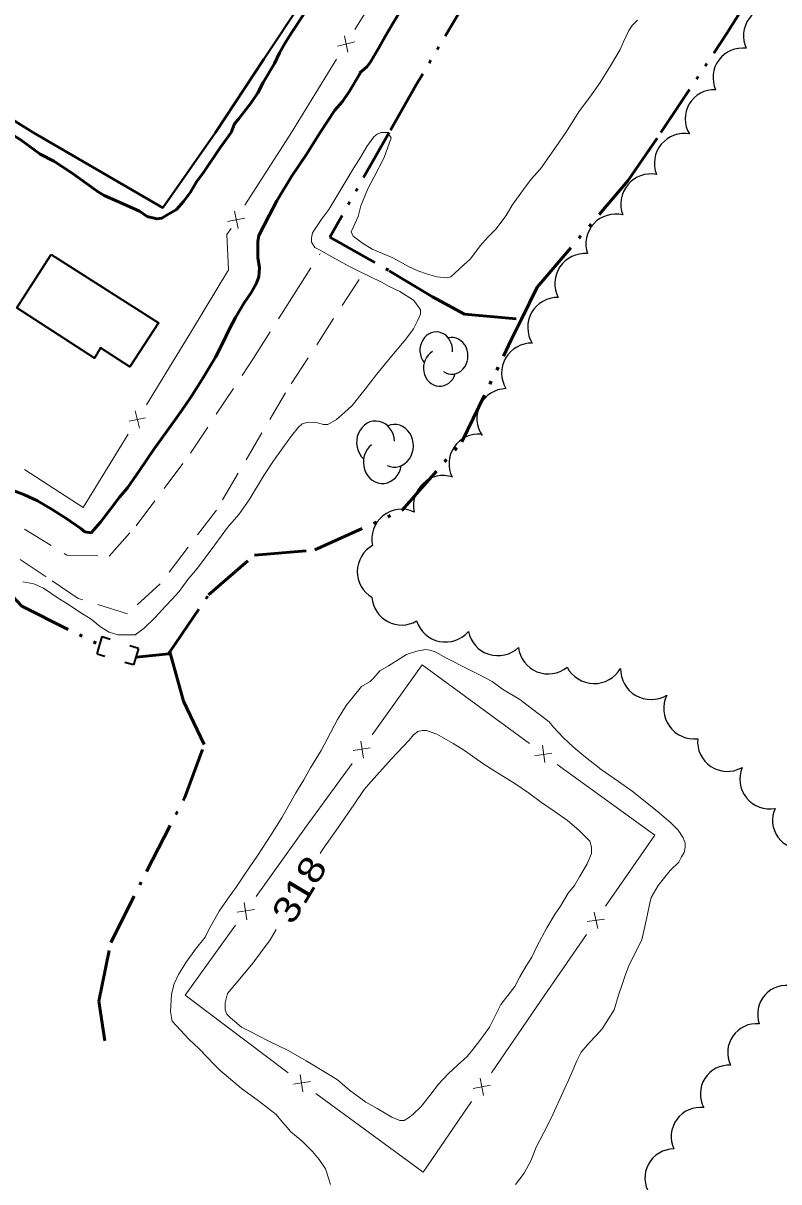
# Model space of a CAD drawing. Extents: x 240591 to 242335, y 5323482 to 5326937.
# Drawn here: x 241799.5 to 241887, y 5325645.2 to 5325779.2 of the extents above; entities that cross this region are included whole.
import ezdxf

# ---------------------------------------------------------------- set-up
doc = ezdxf.new("R2010")
doc.units = 0
doc.header["$LTSCALE"] = 1.2
doc.linetypes.add('DASH_DOUBLE_DOT', pattern=[9.2, 5, -1.2, 0.3, -1.2, 0.3, -1.2])
doc.linetypes.add('MEDIUM_DASHED', pattern=[4.5, 3, -1.5])
for name, color, linetype, lineweight in [('1', 7, 'Continuous', 53), ('19', 7, 'Continuous', 13), ('2', 7, 'Continuous', 13), ('26', 7, 'Continuous', 35), ('31', 7, 'Continuous', 70), ('33', 7, 'Continuous', 40), ('37', 7, 'Continuous', 13), ('4', 7, 'DASH_DOUBLE_DOT', 53), ('44', 7, 'Continuous', 25)]:
    doc.layers.add(name, color=color, linetype=linetype, lineweight=lineweight)

msp = doc.modelspace()

# ---------------------------------------------------------------- linework, layer by layer
at = {"layer": '1'}
for points in [[(241838.5, 5325773.5), (241839.3, 5325774.2), (241839.7, 5325774.7), (241840.7, 5325776.4), (241841.4, 5325777.7), (241842.3, 5325779.2), (241843.6, 5325781.4)], [(241823.6, 5325766.6), (241824, 5325767.6), (241824.4, 5325768.1), (241825.9, 5325770), (241826.7, 5325771.2), (241827.3, 5325772.4), (241828.6, 5325774.6), (241829.2, 5325775.8), (241829.8, 5325776.9), (241830.5, 5325778), (241832.1, 5325780.4)], [(241833.9, 5325766.6), (241835.6, 5325769.2), (241836.5, 5325770.2), (241837.3, 5325771.4), (241838.5, 5325773.4), (241838.5, 5325773.5)], [(241797.9, 5325766.6), (241799.3, 5325765.7), (241801.5, 5325764.1), (241803.1, 5325763.3), (241805.2, 5325761.9), (241805.9, 5325761.4), (241808.1, 5325759.8), (241808.9, 5325759.3), (241810.5, 5325758.6), (241811.9, 5325758), (241813, 5325757.5), (241813.9, 5325756.9), (241815, 5325756.6), (241815.6, 5325756.7), (241816.1, 5325757), (241817.3, 5325757.7), (241818.1, 5325758.6), (241818.9, 5325759.7), (241819.6, 5325760.9), (241820.5, 5325762.1), (241822.3, 5325764.8), (241823.6, 5325766.6)], [(241833.9, 5325766.6), (241833.7, 5325766.3), (241832.3, 5325764), (241830.6, 5325761.5), (241828.9, 5325758.7), (241828, 5325757), (241826.8, 5325754.7), (241826.7, 5325754), (241826.7, 5325753.3), (241826.7, 5325752.1), (241826.9, 5325751), (241826.8, 5325749.9), (241826.5, 5325749.1), (241825.9, 5325748), (241825.1, 5325746.9), (241824.1, 5325745.2), (241823.4, 5325743.9), (241822.6, 5325742.2), (241821.8, 5325740.6), (241820.4, 5325738.3), (241819.1, 5325736.2), (241818.2, 5325734.9), (241817.3, 5325733.6), (241816, 5325731.8), (241814.7, 5325730), (241813, 5325727.5), (241811.6, 5325725.5), (241810.7, 5325724.4), (241809.6, 5325723), (241808.5, 5325721.5), (241807.4, 5325720.3), (241806.7, 5325720.4), (241806.2, 5325720.8), (241804.6, 5325721.9), (241802.9, 5325723), (241801.2, 5325724), (241799.7, 5325724.7), (241798.4, 5325725.2)]]:
    msp.add_lwpolyline(points, dxfattribs=at)
at = {"layer": '19', "linetype": 'MEDIUM_DASHED'}
for points in [[(241799.7, 5325720.7), (241804.6, 5325717.7), (241809.5, 5325717.6), (241812.6, 5325721.1), (241818.9, 5325729.5), (241826.2, 5325740.5), (241830.9, 5325747.9), (241833.9, 5325752.6)], [(241838.4, 5325749.6), (241829.9, 5325736.5), (241821.9, 5325722.9), (241815.4, 5325714.4), (241811.6, 5325710.9), (241805.9, 5325712.7), (241802.2, 5325715.2), (241798.6, 5325717.6)]]:
    msp.add_lwpolyline(points, dxfattribs=at)
at = {"layer": '2'}
msp.add_line((241840.9, 5325766.6), (241841.6, 5325766.6), dxfattribs=at)
for points in [[(241862.3, 5325766.6), (241863.9, 5325769.1), (241865.1, 5325770.7), (241866.3, 5325772.4), (241867.5, 5325774.3), (241868.6, 5325776.2), (241869, 5325777.1), (241869.6, 5325778.4), (241870, 5325779), (241870.6, 5325779.6)], [(241840.9, 5325766.6), (241840.5, 5325766.4), (241840.1, 5325766.1), (241839.3, 5325765), (241838.6, 5325763.8), (241837.8, 5325762.5), (241836.3, 5325760), (241834.9, 5325757.7), (241834.1, 5325756.6), (241833, 5325755), (241832.9, 5325754.4), (241832.9, 5325753.9), (241833.3, 5325753.3), (241833.9, 5325753), (241834.9, 5325752.4), (241837.3, 5325751.1), (241838.3, 5325750.6), (241841, 5325749.3), (241841.9, 5325748.8), (241843.1, 5325748.2), (241844.7, 5325747.2), (241845.1, 5325746.7), (241845.5, 5325746.1), (241845.5, 5325745.6), (241845.2, 5325744.9), (241844.7, 5325743.9), (241843.8, 5325742.7), (241842.8, 5325741.5), (241841.8, 5325740.3), (241840.4, 5325738.6), (241839.1, 5325736.9), (241837.6, 5325735), (241836.7, 5325734.2), (241835.8, 5325733.4), (241834.8, 5325732.8), (241834.3, 5325732.8), (241833.6, 5325733), (241832.5, 5325733.1), (241831.8, 5325732.9), (241831.4, 5325732.5), (241830.6, 5325731.5), (241829.6, 5325730.1), (241828.5, 5325728.6), (241827.4, 5325726.9), (241825.7, 5325724.1), (241824.5, 5325722.4), (241823.2, 5325720.9), (241821.7, 5325718.9), (241819.7, 5325716.2), (241818.6, 5325714.9), (241817.6, 5325713.5)], [(241862.3, 5325766.6), (241861.2, 5325765), (241859.4, 5325762.4), (241858.3, 5325761.2), (241857.4, 5325760), (241856.1, 5325758.2), (241855.4, 5325757), (241854.2, 5325755.4), (241853.3, 5325754.5), (241852.4, 5325753.5), (241851.3, 5325752), (241850.5, 5325751.3), (241849, 5325749.9), (241848.5, 5325749.8), (241847.4, 5325749.9), (241846.3, 5325750.2), (241845.2, 5325750.6), (241844.1, 5325751.1), (241842.3, 5325752.1), (241839.9, 5325753.1), (241838.8, 5325753.8), (241837.7, 5325754.6), (241837.5, 5325755.1), (241837.7, 5325755.6), (241838.3, 5325756.9), (241838.6, 5325758.1), (241839.4, 5325760.1), (241840.1, 5325761.4), (241841.3, 5325763.7), (241842.1, 5325766), (241841.7, 5325766.6), (241841.6, 5325766.6)], [(241817.6, 5325713.5), (241816.8, 5325712.6), (241816, 5325711.8), (241814.8, 5325710.5), (241813.5, 5325709.2), (241812.5, 5325708.5), (241811.9, 5325708.5), (241810.5, 5325708.5), (241809.5, 5325708.8), (241808.5, 5325709.4), (241807.4, 5325710.3), (241806.3, 5325711), (241804.6, 5325712.1), (241803.5, 5325712.8), (241801.9, 5325713.9), (241800.8, 5325714.4), (241799.5, 5325714.6)], [(241838.7, 5325702.5), (241839.7, 5325703.1), (241840.1, 5325703.5), (241840.8, 5325704.3), (241841.8, 5325704.9), (241843.9, 5325706.2), (241845.1, 5325706.6), (241846.1, 5325706.8), (241846.6, 5325706.7), (241847.2, 5325706.5), (241848.5, 5325705.8), (241851, 5325704.5), (241852.4, 5325703.8), (241853.8, 5325703.1), (241855, 5325702.2), (241857, 5325701), (241858.3, 5325700), (241860.4, 5325698.4), (241860.9, 5325697.8), (241862, 5325696.6), (241863.2, 5325695.5), (241864.4, 5325694.5), (241866.4, 5325692.9), (241867.4, 5325692.2), (241868.4, 5325691.5), (241870, 5325690.4), (241871.1, 5325689.5), (241873.1, 5325687.9), (241874.5, 5325686.7), (241875.3, 5325685.9), (241875.9, 5325685), (241876.1, 5325684.4), (241876.1, 5325683.9), (241876, 5325683.3), (241875.7, 5325682.8), (241875.4, 5325682.2), (241874.4, 5325681.2), (241873, 5325679.5), (241872.2, 5325678.1), (241872, 5325677.3), (241871.7, 5325675.8), (241871.1, 5325673.2), (241870.8, 5325672.6), (241869.6, 5325670.2), (241869.2, 5325669.2), (241868.8, 5325667.9), (241868.4, 5325666.8), (241867.9, 5325665.1)], [(241829.9, 5325651.7), (241829.7, 5325651.9), (241828.8, 5325653), (241827.6, 5325653.9), (241826.6, 5325654.7), (241824.8, 5325656), (241822.3, 5325658.1), (241821.7, 5325658.7), (241819.9, 5325660.6), (241818.7, 5325661.7), (241816.8, 5325663.8), (241816.7, 5325664.2), (241816.6, 5325664.9), (241816.7, 5325666.9), (241817, 5325668.1), (241817.5, 5325669.2), (241818.4, 5325670.6), (241819.5, 5325672.1), (241820.6, 5325673.5), (241821, 5325674.3), (241822.2, 5325676.5), (241823.2, 5325677.9), (241824.2, 5325679.3), (241825.2, 5325680.8), (241826.7, 5325683), (241828.2, 5325685.3), (241829.5, 5325687.4), (241831.1, 5325690.2), (241832, 5325691.7), (241832.8, 5325693.1), (241834, 5325695.1), (241834.7, 5325696.4), (241835.9, 5325698.7), (241836.9, 5325700.3), (241837.7, 5325701.3), (241838.7, 5325702.5)], [(241854.8, 5325665.7), (241856.4, 5325667.8), (241857, 5325668.9), (241857.7, 5325670.1), (241858.4, 5325671.2), (241859, 5325672.5), (241860.1, 5325674.6), (241861.1, 5325676.2), (241861.7, 5325677.1), (241862.6, 5325678.6), (241863.3, 5325679.5), (241863.9, 5325680.5), (241864.8, 5325682), (241865.3, 5325683.2), (241865.3, 5325683.9), (241865.1, 5325684.6), (241864.7, 5325685), (241863.8, 5325685.9), (241862.5, 5325687), (241861.1, 5325688), (241859.5, 5325689.1), (241858, 5325690.2), (241856.4, 5325691.3), (241855.6, 5325691.8), (241854.1, 5325692.7), (241852.7, 5325693.6), (241850.6, 5325695.1), (241849.3, 5325695.9), (241847.4, 5325697), (241846.2, 5325697.4), (241845.7, 5325697.4), (241845.2, 5325697.3), (241844.7, 5325696.9), (241844.2, 5325696.3), (241842.1, 5325694.1), (241839.8, 5325691.5), (241839, 5325690.6), (241837.8, 5325688.8), (241836, 5325686.2), (241834.2, 5325683.7), (241833.9, 5325683.2)], [(241828.8, 5325674.4), (241828.1, 5325673.2), (241827, 5325671.7), (241826.1, 5325670.5), (241824.8, 5325668.9), (241823.2, 5325667), (241822.9, 5325665.9), (241822.9, 5325665.1), (241823.1, 5325664.6), (241823.5, 5325664.2), (241824.8, 5325663.1), (241825.8, 5325662.6), (241827.9, 5325661.5), (241830.2, 5325660.4), (241832.3, 5325659.2), (241835.1, 5325657.5), (241835.9, 5325657), (241837.3, 5325655.8), (241839.2, 5325654.4), (241840.5, 5325653.7), (241842.2, 5325652.7), (241843.1, 5325652.3), (241843.6, 5325652.3), (241844.1, 5325652.6), (241844.6, 5325653), (241845.6, 5325653.9), (241846.6, 5325655.2), (241847.6, 5325656.5), (241848.7, 5325657.7), (241849.8, 5325658.7), (241850.9, 5325659.7), (241851.7, 5325660.7), (241852.5, 5325661.7), (241853.5, 5325663.1), (241854.8, 5325665.7)], [(241867.9, 5325665.1), (241866.5, 5325662.9), (241865.8, 5325662.1), (241865, 5325661.3), (241864.1, 5325660.2), (241863.6, 5325659.2), (241862.8, 5325657.4), (241862, 5325655.6), (241860.8, 5325653), (241860.2, 5325651.7), (241858.9, 5325649.2), (241858.3, 5325647.7), (241857.5, 5325646.2), (241856.5, 5325644.9)], [(241835.1, 5325644.9), (241834.9, 5325645.5), (241834.5, 5325646.7), (241833.8, 5325647.8), (241833, 5325648.7), (241831.8, 5325649.9), (241830.5, 5325651), (241829.9, 5325651.7)]]:
    msp.add_lwpolyline(points, dxfattribs=at)
at = {"layer": '26'}
for p, q in [((241808.1, 5325706.3), (241808.7, 5325708.3)), ((241808.7, 5325708.3), (241809.6, 5325708)), ((241808.1, 5325706.3), (241809, 5325706)), ((241812.9, 5325706.9), (241811.9, 5325707.2)), ((241812.9, 5325706.9), (241812.3, 5325705)), ((241812.3, 5325705), (241811.3, 5325705.3))]:
    msp.add_line(p, q, dxfattribs=at)
at = {"layer": '31', "lineweight": 35}
msp.add_lwpolyline([(241802.8, 5325752.5), (241815.2, 5325744.6), (241811.9, 5325739.5), (241808.5, 5325741.7), (241807.8, 5325740.5), (241798.8, 5325746.3)], close=True, dxfattribs=at)
at = {"layer": '33'}
for points in [[(241800.7, 5325766.6), (241768.6, 5325786.6), (241754.1, 5325797.1), (241754.8, 5325801.4), (241760.9, 5325812.1), (241771, 5325827.7), (241773.1, 5325828.8), (241777.3, 5325826.7), (241797.4, 5325813.7), (241822.1, 5325797.9), (241836.5, 5325788.8), (241827.4, 5325775.1), (241821.8, 5325766.6)], [(241800.7, 5325766.6), (241815.7, 5325757.9), (241821.8, 5325766.6)]]:
    msp.add_lwpolyline(points, dxfattribs=at)
at = {"layer": '37'}
for p, q in [((241837.9, 5325778.5), (241843.2, 5325787)), ((241837.9, 5325777.1), (241835.9, 5325776.6)), ((241837.1, 5325775.9), (241836.7, 5325777.8)), ((241830.6, 5325766.6), (241835.8, 5325775.1)), ((241830.6, 5325766.6), (241825.2, 5325758.2)), ((241824, 5325757.5), (241824.4, 5325755.5)), ((241823.2, 5325756.3), (241825.2, 5325756.7)), ((241813.8, 5325735.1), (241819, 5325743.6)), ((241813, 5325732.4), (241812.5, 5325734.4)), ((241813.7, 5325733.6), (241811.8, 5325733.2)), ((241806.5, 5325723.2), (241811.7, 5325731.7)), ((241799.7, 5325727.6), (241806.5, 5325723.2)), ((241845.7, 5325705), (241839.9, 5325696.9)), ((241845.7, 5325705), (241858.1, 5325695.9)), ((241837.7, 5325695.1), (241839.7, 5325695.4)), ((241838.6, 5325696.2), (241838.9, 5325694.2)), ((241859.9, 5325693.7), (241859.6, 5325695.7)), ((241858.7, 5325694.5), (241860.7, 5325694.8)), ((241837.6, 5325693.6), (241832.3, 5325686.3)), ((241861.3, 5325693.5), (241872.6, 5325685.3)), ((241826.5, 5325678.2), (241832.3, 5325686.3)), ((241872.6, 5325685.3), (241866.9, 5325677.1)), ((241826.3, 5325676.7), (241824.3, 5325676.4)), ((241825.4, 5325675.5), (241825.1, 5325677.5)), ((241864.8, 5325675.3), (241866.8, 5325675.6)), ((241865.6, 5325676.4), (241866, 5325674.5)), ((241818.3, 5325666.8), (241824.1, 5325674.9)), ((241864.7, 5325673.8), (241859.4, 5325666.1)), ((241818.3, 5325666.8), (241830.2, 5325657.8)), ((241853.7, 5325657.8), (241859.4, 5325666.1)), ((241830.8, 5325656.5), (241832.8, 5325656.8)), ((241831.9, 5325655.6), (241831.6, 5325657.6)), ((241853.6, 5325656.4), (241851.6, 5325656)), ((241852.8, 5325655.2), (241852.4, 5325657.2)), ((241833.4, 5325655.4), (241845.8, 5325646.3)), ((241845.8, 5325646.3), (241851.4, 5325654.5))]:
    msp.add_line(p, q, dxfattribs=at)
msp.add_lwpolyline([(241823.6, 5325755.5), (241823.1, 5325754.8), (241823.3, 5325750.7), (241819, 5325743.6)], dxfattribs=at)
at = {"layer": '4'}
for points in [[(241873.3, 5325766.6), (241880.9, 5325778), (241889.6, 5325791.9), (241898.7, 5325805.2), (241906.6, 5325816.6), (241914.3, 5325827), (241924.4, 5325838.1), (241931.2, 5325846), (241937, 5325854.4)], [(241891.6, 5325846.4), (241878.3, 5325826.7), (241865.3, 5325806.9), (241851.4, 5325782.9), (241845, 5325772.1), (241841.9, 5325766.6)], [(241841.9, 5325766.6), (241835, 5325754.5), (241841.9, 5325750.6), (241846.9, 5325747.6), (241850.6, 5325745.6), (241857.2, 5325745)], [(241857.2, 5325745), (241859, 5325748.7), (241869.5, 5325761), (241873.3, 5325766.6)], [(241816.5, 5325706.5), (241821, 5325713.1), (241826.3, 5325717.7), (241833.3, 5325718.3), (241843.4, 5325722.9), (241850.3, 5325730.8), (241856, 5325742.6), (241857.2, 5325745)], [(241797.7, 5325713.6), (241799.4, 5325711.8), (241808.4, 5325707.3)], [(241809, 5325661.5), (241808.3, 5325666.1), (241809.7, 5325672.9), (241813.8, 5325681.1), (241818.2, 5325689.6), (241820.5, 5325695.8), (241818.1, 5325700.8), (241816.5, 5325706.5)], [(241812.6, 5325705.9), (241816.4, 5325706.3), (241816.5, 5325706.5)]]:
    msp.add_lwpolyline(points, dxfattribs=at)
at = {"layer": '44'}
for centre, radius, start, end in [((241886.283, 5325777.787), 3.415, 83.49326, 205.07384), ((241882.75, 5325772.955), 3.413, 82.59847, 204.31522), ((241876.028, 5325763.014), 3.476, 79.35305, 201.32542), ((241872.148, 5325758.334), 3.476, 79.35305, 201.32542), ((241868.099, 5325753.696), 3.47, 76.47829, 198.59354), ((241864.523, 5325749.117), 3.485, 85.2777, 207.08126), ((241861.387, 5325744.048), 3.483, 89.45464, 211.26577), ((241843.32, 5325713.064), 3.446, 184.12802, 300.33046), ((241848.395, 5325711.15), 3.499, 197.62618, 319.34956), ((241881, 5325696.129), 3.446, 174.48844, 297.98568), ((241885.888, 5325691.796), 3.447, 157.23465, 280.73336), ((241884.368, 5325660.167), 3.329, 84.44761, 206.14961)]:
    msp.add_arc(centre, radius, start, end, dxfattribs=at)
for centre, major_axis, ratio, start_param, end_param in [((241879.488, 5325768.178), (-1.724, -2.903), 0.999229, 3.6327691, 5.7920089), ((241847.322, 5325741.409), (-0.001, 2.118), 0.888878, 4.6166011, 8.5864762), ((241849.115, 5325740.764), (-0.001, 2.118), 0.888878, 2.6036726, 6.4902479), ((241858.368, 5325738.764), (-3.019, 1.724), 0.999978, 5.21897, 7.3442552), ((241847.725, 5325739.352), (-0.001, 2.118), 0.888878, 0.4600331, 4.3990421), ((241855.486, 5325733.515), (-2.84, 1.971), 0.999602, 5.3467879, 7.4967938), ((241840.315, 5325730.751), (-0.001, 2.472), 0.888879, 4.7666819, 8.736557), ((241842.485, 5325730.358), (-0.001, 2.472), 0.888879, 2.7537535, 6.6403288), ((241852.253, 5325728.263), (-3.036, 1.643), 0.999077, 5.124852, 7.2383337), ((241841.1, 5325728.456), (-0.001, 2.472), 0.888879, 0.610114, 4.549123), ((241848.136, 5325723.471), (-2.306, -2.555), 0.999985, 3.5657126, 5.6752738), ((241843.321, 5325719.57), (-2.604, -2.258), 0.999985, 3.5596146, 5.7912718), ((241841.652, 5325715.798), (0.064, -3.454), 0.999985, 3.6350375, 5.734484), ((241854.458, 5325709.55), (-1.058, -3.31), 0.999978, 5.2187858, 7.3478238), ((241860.287, 5325707.438), (-1.585, -3.091), 0.999507, 5.3067959, 7.4334077), ((241865.586, 5325706.389), (-0.618, -3.485), 0.999838, 5.3756303, 7.4997473), ((241872.174, 5325704.538), (-1.773, -3.059), 0.999575, 5.2201015, 7.3449131), ((241877.169, 5325699.973), (-2.878, -2.054), 0.999995, 5.2165637, 7.3478139), ((241889.528, 5325687.013), (-2.859, -1.666), 0.999564, 5.3193085, 7.4483906), ((241887.836, 5325664.594), (-2.496, 2.216), 0.999947, 5.216552, 7.3495111), ((241881.206, 5325655.379), (-2.815, 1.773), 0.99952, 5.2219518, 7.3468669), ((241877.877, 5325650.424), (-2.74, 1.982), 0.999949, 5.2161192, 7.3441874), ((241874.81, 5325645.65), (-2.897, -1.683), 0.999868, 4.1862291, 6.3384695)]:
    msp.add_ellipse(centre, major_axis=major_axis, ratio=ratio, start_param=start_param, end_param=end_param, dxfattribs=at)

# ---------------------------------------------------------------- texts
at = {"layer": '2', "width": 1.2}
msp.add_text('318', height=3, rotation=58.983, dxfattribs=at).set_placement((241830.7, 5325674.8))

doc.saveas('drawing.dxf')
